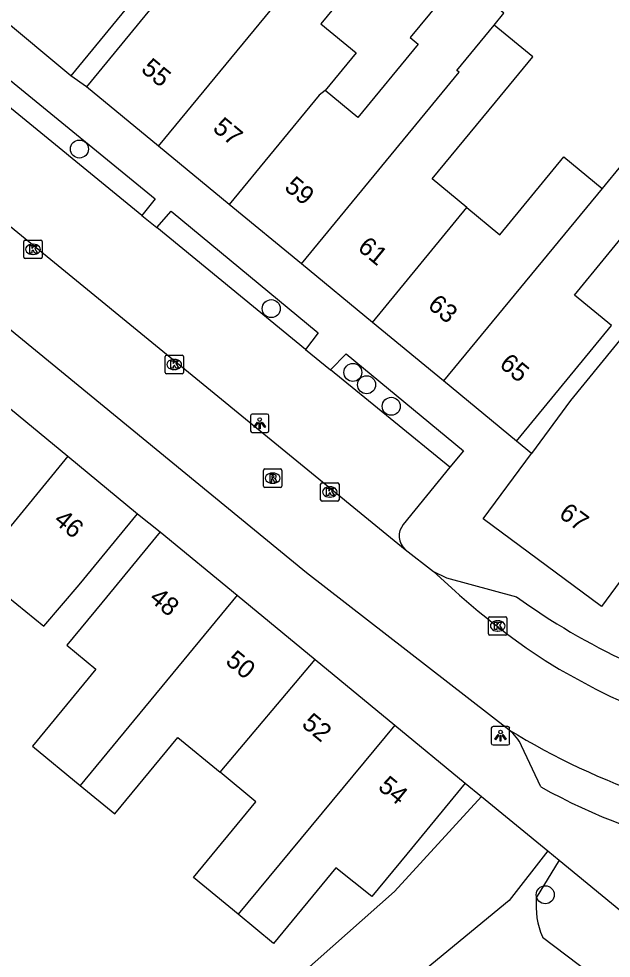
# Model space of a CAD drawing. Extents: x 160158 to 160921, y 381517 to 382041.
# Drawn here: x 160453.3 to 160485.5, y 381806 to 381857.1 of the extents above; entities that cross this region are included whole.
import ezdxf

# ---------------------------------------------------------------- set-up
doc = ezdxf.new("R2010")
doc.units = 0
for name, color, linetype in [('IMGEO_Boom', 7, 'Continuous'), ('IMGEO_Groenvoorziening', 7, 'Continuous'), ('IMGEO_Kolk', 7, 'Continuous'), ('IMGEO_Lichtpunt', 7, 'Continuous'), ('IMGEO_Pand', 7, 'Continuous'), ('IMGEO_Pand_nummerreeks', 7, 'Continuous'), ('IMGEO_Parkeervlak_open', 7, 'Continuous'), ('IMGEO_Rijbaan_lokaal_open', 7, 'Continuous'), ('IMGEO_Rioolput', 7, 'Continuous'), ('IMGEO_Voetpad_open', 7, 'Continuous')]:
    doc.layers.add(name, color=color, linetype=linetype)

msp = doc.modelspace()

# ---------------------------------------------------------------- linework, layer by layer
at = {"layer": 'IMGEO_Boom'}
for centre in [(160456.558, 381849.982), (160466.984, 381841.312), (160471.416, 381837.846), (160472.165, 381837.178), (160473.501, 381836.005), (160481.873, 381809.475)]:
    msp.add_circle(centre, 0.489, dxfattribs=at)
at = {"layer": 'IMGEO_Groenvoorziening'}
for points in [[(160458.209, 381794.524), (160460.339, 381798.072), (160463.455, 381800.599), (160473.68, 381809.649), (160478.409, 381814.815)], [(160482.021, 381811.85), (160479.918, 381809.167), (160458.371, 381791.432)], [(160482.629, 381811.351), (160481.387, 381809.302)], [(160481.716, 381807.178), (160490.36, 381800.636), (160492.577, 381797.21), (160492.048, 381782.329), (160495.853, 381781.955)]]:
    msp.add_lwpolyline(points, dxfattribs=at)
msp.add_arc((160485.875, 381808.91), 4.505, 175.0051, 202.6048, dxfattribs=at)
at = {"layer": 'IMGEO_Kolk'}
for p, q in [((160453.61, 381845.033), (160454.462, 381845.033)), ((160453.535, 381844.107), (160453.535, 381844.959)), ((160454.023, 381844.813), (160454.048, 381844.813)), ((160454.536, 381844.959), (160454.536, 381844.107)), ((160454.462, 381844.033), (160453.61, 381844.033)), ((160454.046, 381844.253), (160454.021, 381844.253)), ((160461.209, 381837.851), (160461.209, 381838.703)), ((160461.284, 381838.777), (160462.136, 381838.777)), ((160461.697, 381838.557), (160461.722, 381838.557)), ((160462.21, 381838.703), (160462.21, 381837.851)), ((160461.72, 381837.997), (160461.695, 381837.997)), ((160462.136, 381837.777), (160461.284, 381837.777)), ((160469.666, 381830.928), (160469.666, 381831.78)), ((160469.741, 381831.854), (160470.593, 381831.854)), ((160470.667, 381831.78), (160470.667, 381830.928)), ((160470.154, 381831.634), (160470.179, 381831.634)), ((160470.593, 381830.854), (160469.741, 381830.854)), ((160470.177, 381831.074), (160470.152, 381831.074)), ((160478.791, 381823.65), (160478.791, 381824.502)), ((160478.866, 381824.576), (160479.718, 381824.576)), ((160479.279, 381824.356), (160479.304, 381824.356)), ((160479.792, 381824.502), (160479.792, 381823.65)), ((160479.718, 381823.576), (160478.866, 381823.576)), ((160479.302, 381823.796), (160479.277, 381823.796))]:
    msp.add_line(p, q, dxfattribs=at)
for points in [[(160453.61, 381845.033), (160454.462, 381845.033)], [(160453.535, 381844.107), (160453.535, 381844.959)], [(160453.856, 381844.733), (160453.979, 381844.733), (160453.979, 381844.582), (160454.109, 381844.733), (160454.273, 381844.733), (160454.127, 381844.582), (160454.28, 381844.333), (160454.128, 381844.333), (160454.043, 381844.497), (160453.979, 381844.43), (160453.979, 381844.333), (160453.856, 381844.333), (160453.856, 381844.733)], [(160454.536, 381844.959), (160454.536, 381844.107)], [(160454.462, 381844.033), (160453.61, 381844.033)], [(160461.209, 381837.851), (160461.209, 381838.703)], [(160461.284, 381838.777), (160462.136, 381838.777)], [(160461.53, 381838.477), (160461.653, 381838.477), (160461.653, 381838.326), (160461.783, 381838.477), (160461.947, 381838.477), (160461.801, 381838.326), (160461.954, 381838.077), (160461.802, 381838.077), (160461.717, 381838.241), (160461.653, 381838.174), (160461.653, 381838.077), (160461.53, 381838.077), (160461.53, 381838.477)], [(160462.21, 381838.703), (160462.21, 381837.851)], [(160462.136, 381837.777), (160461.284, 381837.777)], [(160469.666, 381830.928), (160469.666, 381831.78)], [(160469.741, 381831.854), (160470.593, 381831.854)], [(160470.667, 381831.78), (160470.667, 381830.928)], [(160469.987, 381831.554), (160470.11, 381831.554), (160470.11, 381831.403), (160470.24, 381831.554), (160470.404, 381831.554), (160470.258, 381831.403), (160470.411, 381831.154), (160470.259, 381831.154), (160470.174, 381831.318), (160470.11, 381831.251), (160470.11, 381831.154), (160469.987, 381831.154), (160469.987, 381831.554)], [(160470.593, 381830.854), (160469.741, 381830.854)], [(160478.791, 381823.65), (160478.791, 381824.502)], [(160478.866, 381824.576), (160479.718, 381824.576)], [(160479.112, 381824.276), (160479.235, 381824.276), (160479.235, 381824.125), (160479.365, 381824.276), (160479.529, 381824.276), (160479.383, 381824.125), (160479.536, 381823.876), (160479.384, 381823.876), (160479.299, 381824.04), (160479.235, 381823.973), (160479.235, 381823.876), (160479.112, 381823.876), (160479.112, 381824.276)], [(160479.792, 381824.502), (160479.792, 381823.65)], [(160479.718, 381823.576), (160478.866, 381823.576)]]:
    msp.add_lwpolyline(points, dxfattribs=at)
for centre, start, end in [((160453.612, 381844.957), 91.552, 178.448), ((160453.612, 381844.957), 91.552, 178.448), ((160454.46, 381844.957), 1.552, 88.448), ((160454.46, 381844.957), 1.552, 88.448), ((160453.612, 381844.109), 181.552, 268.448), ((160453.612, 381844.109), 181.552, 268.448), ((160454.46, 381844.109), 271.552, 358.448), ((160454.46, 381844.109), 271.552, 358.448), ((160461.286, 381838.701), 91.552, 178.448), ((160461.286, 381838.701), 91.552, 178.448), ((160462.134, 381838.701), 1.552, 88.448), ((160462.134, 381838.701), 1.552, 88.448), ((160461.286, 381837.853), 181.552, 268.448), ((160461.286, 381837.853), 181.552, 268.448), ((160462.134, 381837.853), 271.552, 358.448), ((160462.134, 381837.853), 271.552, 358.448), ((160469.743, 381831.778), 91.552, 178.448), ((160469.743, 381831.778), 91.552, 178.448), ((160470.591, 381831.778), 1.552, 88.448), ((160470.591, 381831.778), 1.552, 88.448), ((160469.743, 381830.93), 181.552, 268.448), ((160469.743, 381830.93), 181.552, 268.448), ((160470.591, 381830.93), 271.552, 358.448), ((160470.591, 381830.93), 271.552, 358.448), ((160478.868, 381824.5), 91.552, 178.448), ((160478.868, 381824.5), 91.552, 178.448), ((160479.716, 381824.5), 1.552, 88.448), ((160479.716, 381824.5), 1.552, 88.448), ((160478.868, 381823.652), 181.552, 268.448), ((160478.868, 381823.652), 181.552, 268.448), ((160479.716, 381823.652), 271.552, 358.448), ((160479.716, 381823.652), 271.552, 358.448)]:
    msp.add_arc(centre, 0.0765, start, end, dxfattribs=at)
for centre, major_axis, ratio, start_param, end_param in [((160454.022, 381844.533), (-0.387, 0.002), 0.722429, 4.712389, 7.853982), ((160454.047, 381844.533), (-0.39, 0.002), 0.717154, 1.570796, 4.712389), ((160461.696, 381838.277), (-0.387, 0.002), 0.722429, 4.712389, 7.853982), ((160461.721, 381838.277), (-0.39, 0.002), 0.717154, 1.570796, 4.712389), ((160470.153, 381831.354), (-0.387, 0.002), 0.722429, 4.712389, 7.853982), ((160470.178, 381831.354), (-0.39, 0.002), 0.717154, 1.570796, 4.712389), ((160479.278, 381824.076), (-0.387, 0.002), 0.722429, 4.712389, 7.853982), ((160479.303, 381824.076), (-0.39, 0.002), 0.717154, 1.570796, 4.712389)]:
    msp.add_ellipse(centre, major_axis=major_axis, ratio=ratio, start_param=start_param, end_param=end_param, dxfattribs=at)
at = {"layer": 'IMGEO_Lichtpunt'}
for p, q in [((160465.856, 381835.487), (160465.856, 381834.68)), ((160465.856, 381835.487), (160465.856, 381834.68)), ((160466.758, 381835.582), (160465.95, 381835.582)), ((160466.758, 381835.582), (160465.95, 381835.582)), ((160466.852, 381834.68), (160466.852, 381835.487)), ((160466.852, 381834.68), (160466.852, 381835.487)), ((160465.95, 381834.586), (160466.758, 381834.586)), ((160465.95, 381834.586), (160466.758, 381834.586)), ((160478.942, 381818.515), (160478.942, 381817.708)), ((160478.942, 381818.515), (160478.942, 381817.708)), ((160479.844, 381818.61), (160479.036, 381818.61)), ((160479.844, 381818.61), (160479.036, 381818.61)), ((160479.938, 381817.708), (160479.938, 381818.515)), ((160479.938, 381817.708), (160479.938, 381818.515)), ((160479.036, 381817.614), (160479.844, 381817.614)), ((160479.036, 381817.614), (160479.844, 381817.614))]:
    msp.add_line(p, q, dxfattribs=at)
for points in [[(160466.23, 381835.151), (160466.269, 381835.123), (160466.081, 381834.861), (160466.043, 381834.888), (160466.23, 381835.151)], [(160466.332, 381835.103), (160466.379, 381835.103), (160466.379, 381834.781), (160466.332, 381834.781), (160466.332, 381835.103)], [(160466.442, 381835.123), (160466.48, 381835.15), (160466.667, 381834.888), (160466.628, 381834.86), (160466.442, 381835.123)], [(160479.316, 381818.179), (160479.355, 381818.151), (160479.167, 381817.889), (160479.129, 381817.916), (160479.316, 381818.179)], [(160479.418, 381818.131), (160479.465, 381818.131), (160479.465, 381817.809), (160479.418, 381817.809), (160479.418, 381818.131)], [(160479.528, 381818.151), (160479.566, 381818.178), (160479.753, 381817.916), (160479.714, 381817.888), (160479.528, 381818.151)]]:
    msp.add_lwpolyline(points, dxfattribs=at)
for centre in [(160466.355, 381835.285), (160479.441, 381818.313)]:
    msp.add_circle(centre, 0.0994, dxfattribs=at)
for centre, start, end in [((160465.95, 381835.487), 90, 180), ((160465.95, 381835.487), 90, 180), ((160466.758, 381835.487), 0, 90), ((160466.758, 381835.487), 0, 90), ((160465.95, 381834.68), 180, 270), ((160465.95, 381834.68), 180, 270), ((160466.758, 381834.68), 270, 0), ((160466.758, 381834.68), 270, 360), ((160479.036, 381818.515), 90, 180), ((160479.036, 381818.515), 90, 180), ((160479.844, 381818.515), 0, 90), ((160479.844, 381818.515), 0, 90), ((160479.036, 381817.708), 180, 270), ((160479.036, 381817.708), 180, 270), ((160479.844, 381817.708), 270, 0), ((160479.844, 381817.708), 270, 360)]:
    msp.add_arc(centre, 0.0946, start, end, dxfattribs=at)
at = {"layer": 'IMGEO_Pand'}
for points in [[(160460.843, 381867.566), (160462.754, 381865.991), (160459.299, 381861.797), (160461.232, 381860.205), (160459.274, 381857.827), (160456.095, 381853.967)], [(160469.412, 381860.508), (160467.333, 381862.221), (160465.488, 381863.741), (160462.036, 381859.55), (160460.119, 381857.223), (160456.94, 381853.363)], [(160460.864, 381850.131), (160469.412, 381860.508)], [(160469.412, 381860.508), (160471.394, 381858.876), (160469.674, 381856.788), (160471.592, 381855.209), (160469.913, 381853.17)], [(160479.092, 381856.716), (160479.63, 381857.37), (160477.246, 381859.334), (160474.528, 381856.033), (160474.964, 381855.673), (160471.694, 381851.703), (160469.913, 381853.17)], [(160456.095, 381853.967), (160452.138, 381857.227)], [(160468.622, 381843.741), (160477.193, 381854.149), (160477.065, 381854.255), (160479.092, 381856.716)], [(160477.617, 381846.8), (160475.727, 381848.357), (160476.764, 381849.616), (160479.162, 381852.527), (160481.189, 381854.989), (160479.092, 381856.716)], [(160460.864, 381850.131), (160456.94, 381853.363)], [(160469.913, 381853.17), (160469.59, 381852.916), (160464.696, 381846.974)], [(160480.304, 381834.119), (160483.484, 381837.978), (160485.473, 381840.393), (160483.459, 381842.052), (160486.907, 381846.238), (160490.129, 381850.149), (160488.178, 381851.756), (160484.957, 381847.845)], [(160464.696, 381846.974), (160460.864, 381850.131)], [(160477.617, 381846.8), (160479.405, 381845.327), (160482.885, 381849.552), (160484.957, 381847.845)], [(160484.957, 381847.845), (160476.341, 381837.384)], [(160468.622, 381843.741), (160464.696, 381846.974)], [(160472.481, 381840.563), (160477.617, 381846.8)], [(160489.523, 381844.017), (160483.249, 381836.314), (160481.128, 381833.441)], [(160472.481, 381840.563), (160468.622, 381843.741)], [(160476.341, 381837.384), (160472.481, 381840.563)], [(160480.304, 381834.119), (160476.341, 381837.384)], [(160452.077, 381836.463), (160455.926, 381833.293)], [(160455.926, 381833.293), (160450.737, 381826.969), (160447.474, 381823.007)], [(160455.926, 381833.293), (160459.714, 381830.173)], [(160487.416, 381828.497), (160484.936, 381825.138), (160478.504, 381829.886), (160481.128, 381833.441)], [(160447.474, 381823.007), (160449.283, 381821.546), (160452.667, 381825.655), (160454.63, 381824.057), (160456.536, 381826.314), (160459.714, 381830.173)], [(160460.948, 381829.195), (160457.769, 381825.336), (160455.872, 381823.033), (160457.458, 381821.727), (160454.011, 381817.543), (160456.602, 381815.409)], [(160460.948, 381829.195), (160465.126, 381825.753)], [(160465.126, 381825.753), (160456.602, 381815.409)], [(160465.126, 381825.753), (160469.377, 381822.252)], [(160464.2, 381816.13), (160469.377, 381822.252)], [(160469.377, 381822.252), (160473.701, 381818.691)], [(160473.701, 381818.691), (160465.181, 381808.414)], [(160473.701, 381818.691), (160477.522, 381815.543)], [(160456.602, 381815.409), (160458.478, 381813.864), (160461.903, 381818.022), (160464.2, 381816.13)], [(160465.181, 381808.414), (160462.754, 381810.413), (160466.144, 381814.529), (160464.2, 381816.13)], [(160477.522, 381815.543), (160474.343, 381811.684), (160472.453, 381809.383), (160470.492, 381810.944), (160467.104, 381806.83), (160465.181, 381808.414)]]:
    msp.add_lwpolyline(points, dxfattribs=at)
at = {"layer": 'IMGEO_Parkeervlak_open'}
for points in [[(160459.954, 381846.377), (160451.861, 381852.989)], [(160468.837, 381839.099), (160460.774, 381845.714)], [(160476.678, 381832.706), (160470.196, 381837.991)]]:
    msp.add_lwpolyline(points, dxfattribs=at)
at = {"layer": 'IMGEO_Rijbaan_lokaal_open'}
for points in [[(160479.902, 381818.437), (160468.894, 381826.952), (160439.434, 381851.118), (160425.014, 381863.084), (160420.73, 381873.107)], [(160448.706, 381849.132), (160474.266, 381828.22)], [(160474.266, 381828.22), (160475.803, 381827.039)], [(160475.803, 381827.039), (160476.974, 381825.958)]]:
    msp.add_lwpolyline(points, dxfattribs=at)
for centre, radius, start, end in [((160506.37, 381858.968), 44.202, 228.3147, 235.141), ((160500.209, 381851.371), 34.454, 236.3269, 248.3483), ((160499.758, 381850.577), 37.779, 238.2924, 251.4783)]:
    msp.add_arc(centre, radius, start, end, dxfattribs=at)
at = {"layer": 'IMGEO_Rioolput'}
for p, q in [((160466.56, 381831.676), (160466.56, 381832.528)), ((160466.635, 381832.602), (160467.487, 381832.602)), ((160467.048, 381832.382), (160467.073, 381832.382)), ((160467.561, 381832.528), (160467.561, 381831.676)), ((160467.071, 381831.822), (160467.046, 381831.822)), ((160467.487, 381831.602), (160466.635, 381831.602))]:
    msp.add_line(p, q, dxfattribs=at)
for points in [[(160466.56, 381831.676), (160466.56, 381832.528)], [(160466.635, 381832.602), (160467.487, 381832.602)], [(160467.149, 381832.3), (160466.897, 381832.302), (160466.897, 381831.902)], [(160467.561, 381832.528), (160467.561, 381831.676)], [(160466.897, 381831.902), (160467.021, 381831.902), (160467.021, 381832.064), (160467.032, 381832.064)], [(160467.075, 381832.221), (160467.021, 381832.221), (160467.021, 381832.14)], [(160467.021, 381832.14), (160467.073, 381832.14)], [(160467.079, 381832.035), (160467.15, 381831.902), (160467.29, 381831.902), (160467.225, 381832.028)], [(160467.487, 381831.602), (160466.635, 381831.602)]]:
    msp.add_lwpolyline(points, dxfattribs=at)
for centre, radius, start, end in [((160466.637, 381832.526), 0.0765, 91.552, 178.448), ((160466.637, 381832.526), 0.0765, 91.552, 178.448), ((160467.148, 381832.19), 0.109, 350.3612, 89.416), ((160467.485, 381832.526), 0.0765, 1.552, 88.448), ((160467.485, 381832.526), 0.0765, 1.552, 88.448), ((160467.031, 381832.011), 0.0533, 26.0293, 88.6989), ((160467.057, 381832.329), 0.19, 274.7715, 282.9687), ((160467.081, 381832.125), 0.0964, 77.0061, 93.1865), ((160467.095, 381832.182), 0.0378, 276.6634, 79.6772), ((160467.146, 381832.19), 0.112, 277.5842, 350.9817), ((160467.13, 381831.975), 0.108, 29.5134, 73.7905), ((160466.637, 381831.678), 0.0765, 181.552, 268.448), ((160466.637, 381831.678), 0.0765, 181.552, 268.448), ((160467.485, 381831.678), 0.0765, 271.552, 358.448), ((160467.485, 381831.678), 0.0765, 271.552, 358.448)]:
    msp.add_arc(centre, radius, start, end, dxfattribs=at)
for centre, major_axis, ratio, start_param, end_param in [((160467.047, 381832.102), (-0.387, 0.002), 0.722429, 4.712389, 7.853982), ((160467.072, 381832.102), (-0.39, 0.002), 0.717154, 1.570796, 4.712389)]:
    msp.add_ellipse(centre, major_axis=major_axis, ratio=ratio, start_param=start_param, end_param=end_param, dxfattribs=at)
at = {"layer": 'IMGEO_Voetpad_open'}
for points in [[(160451.861, 381852.989), (160452.613, 381853.874), (160460.677, 381847.27), (160459.954, 381846.377)], [(160456.94, 381853.363), (160456.095, 381853.967)], [(160460.774, 381845.714), (160461.55, 381846.608), (160469.523, 381839.994), (160468.837, 381839.099)], [(160459.954, 381846.377), (160460.774, 381845.714)], [(160468.837, 381839.099), (160470.196, 381837.991)], [(160470.196, 381837.991), (160471.046, 381838.864), (160477.421, 381833.581), (160476.678, 381832.706)], [(160481.128, 381833.441), (160480.304, 381834.119)], [(160476.678, 381832.706), (160474.16, 381829.592)], [(160459.714, 381830.173), (160460.948, 381829.195)], [(160475.803, 381827.039), (160476.51, 381826.689), (160480.308, 381825.664)], [(160481.638, 381815.33), (160480.58, 381817.558)], [(160477.522, 381815.543), (160478.409, 381814.815)], [(160478.409, 381814.815), (160482.021, 381811.85)], [(160482.021, 381811.85), (160482.629, 381811.351)], [(160482.629, 381811.351), (160496.537, 381799.933)]]:
    msp.add_lwpolyline(points, dxfattribs=at)
for centre, radius, start, end in [((160474.931, 381828.961), 0.996, 140.7314, 228.1043), ((160501.525, 381854.933), 36.15, 234.0616, 256.3354), ((160478.583, 381816.719), 2.166, 22.7987, 52.4896), ((160497.263, 381843.305), 32.043, 240.8151, 258.495)]:
    msp.add_arc(centre, radius, start, end, dxfattribs=at)

# ---------------------------------------------------------------- texts
at = {"layer": 'IMGEO_Pand_nummerreeks'}
for s, rotation, p in [('55', 320.5232, (160459.852, 381854.23)), ('57', 320.5231, (160463.746, 381851.022)), ('59', 320.5232, (160467.64, 381847.815)), ('61', 320.5232, (160471.621, 381844.537)), ('63', 320.5231, (160475.428, 381841.4)), ('65', 320.5232, (160479.322, 381838.193)), ('67', 323.5656, (160482.552, 381830.031)), ('46', 320.5232, (160455.107, 381829.719)), ('48', 320.5217, (160460.299, 381825.481)), ('50', 320.5217, (160464.442, 381822.068)), ('52', 320.5217, (160468.581, 381818.658)), ('54', 320.5217, (160472.727, 381815.243))]:
    msp.add_text(s, height=1, rotation=rotation, dxfattribs=at).set_placement(p)

doc.saveas('drawing.dxf')
